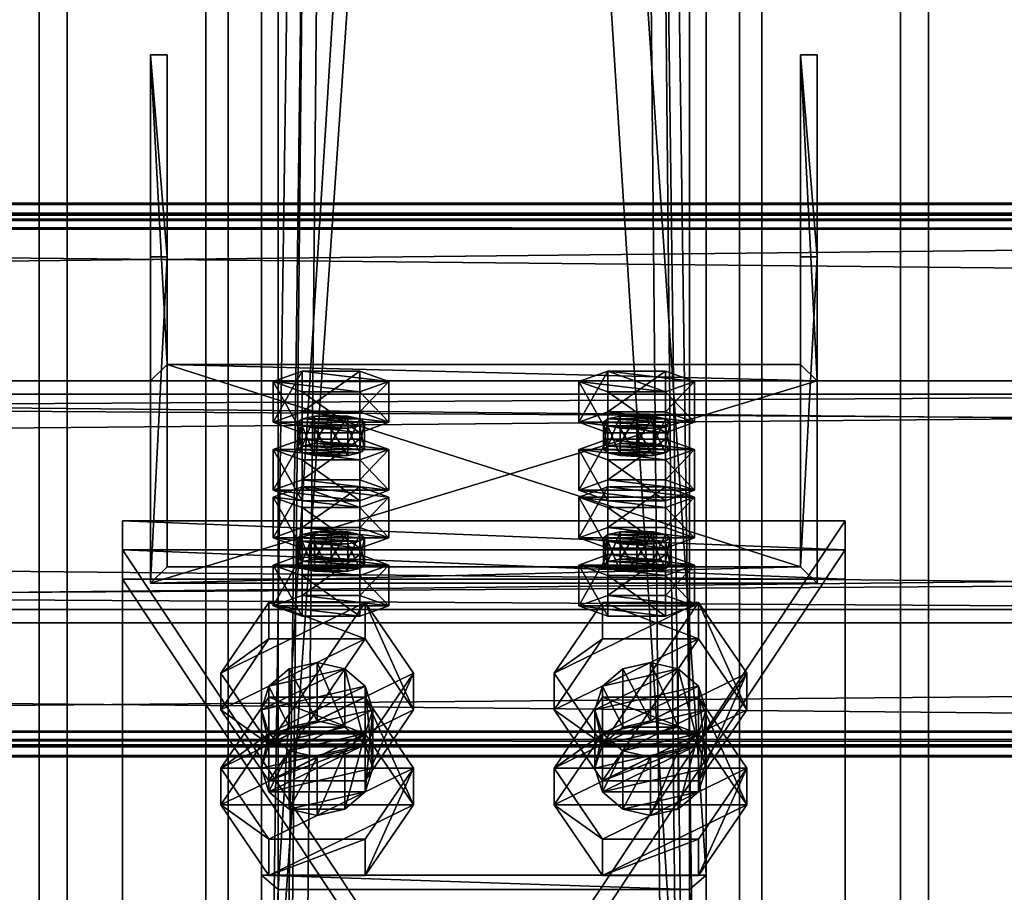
# Model space of a CAD drawing. Header units: millimetres. Extents: x -333 to 67333, y -930 to 39730.
# Tile 468 of 656: x 22216 to 22394, y 10974 to 11132. Entities that reach past the tile are written whole.
import ezdxf

# ---------------------------------------------------------------- set-up
doc = ezdxf.new("R2010")
doc.units = ezdxf.units.MM
for name, color, linetype in [('13', 7, 'Continuous'), ('3', 7, 'Continuous'), ('5', 7, 'Continuous'), ('6', 7, 'Continuous'), ('7', 7, 'Continuous'), ('95', 7, 'Continuous'), ('99', 7, 'Continuous')]:
    doc.layers.add(name, color=color, linetype=linetype)

msp = doc.modelspace()

# ---------------------------------------------------------------- meshes
at = {"layer": '13', "color": 30}
mesh = msp.add_polyface(dxfattribs=at)
corners = [(22900.01, 11095.37, 5790.63), (22900.01, 11022.98, 5775.24), (16100.01, 11022.98, 5775.24), (16100.01, 11095.37, 5790.63), (22900.01, 11064.15, 5581.57), (16100.01, 11064.15, 5581.57), (22900.01, 11003.5, 5568.68), (16100.01, 11003.5, 5568.68), (22900.01, 11000.8, 5581.4), (16100.01, 11000.8, 5581.4), (22900.01, 10998.85, 5580.98), (16100.01, 10998.85, 5580.98), (22900.01, 11001.96, 5566.31), (16100.01, 11001.96, 5566.31), (22900.01, 11066.52, 5580.03), (16100.01, 11066.52, 5580.03), (22900.01, 11025.36, 5773.7), (16100.01, 11025.36, 5773.7), (22900.01, 11093.83, 5788.26), (16100.01, 11093.83, 5788.26), (22900.01, 11096.53, 5775.54), (16100.01, 11096.53, 5775.54), (22900.01, 11098.49, 5775.96), (16100.01, 11098.49, 5775.96)]
mesh.append_faces([[corners[k] for k in face] for face in [(0, 2, 3, 3), (1, 5, 2, 2), (4, 7, 5, 5), (6, 9, 7, 7), (8, 11, 9, 9), (10, 13, 11, 11), (12, 15, 13, 13), (14, 17, 15, 15), (16, 19, 17, 17), (18, 21, 19, 19), (20, 23, 21, 21), (22, 3, 23, 23), (8, 12, 10, 10), (20, 0, 22, 22), (11, 7, 9, 9), (23, 19, 21, 21)]], dxfattribs={"vtx0": -1, "color": 30})
mesh.append_faces([[corners[k] for k in face] for face in [(12, 6, 14, 14), (14, 1, 16, 16), (16, 0, 18, 18), (18, 0, 20, 20), (3, 19, 23, 23), (19, 2, 17, 17), (17, 2, 15, 15), (15, 5, 13, 13)]], dxfattribs={"vtx0": -1, "vtx1": -1, "color": 30})
mesh.append_faces([[corners[k] for k in face] for face in [(12, 8, 6, 6), (14, 6, 4, 4), (14, 4, 1, 1), (16, 1, 0, 0), (7, 11, 13, 13), (19, 3, 2, 2), (15, 2, 5, 5), (13, 5, 7, 7)]], dxfattribs={"vtx0": -1, "vtx2": -1, "vtx3": -1, "color": 30})
mesh.append_faces([[corners[k] for k in face] for face in [(0, 1, 2, 2), (1, 4, 5, 5), (4, 6, 7, 7), (6, 8, 9, 9), (8, 10, 11, 11), (10, 12, 13, 13), (12, 14, 15, 15), (14, 16, 17, 17), (16, 18, 19, 19), (18, 20, 21, 21), (20, 22, 23, 23), (22, 0, 3, 3)]], dxfattribs={"vtx2": -1, "vtx3": -1, "color": 30})
mesh = msp.add_polyface(dxfattribs=at)
corners = [(28500.01, 11095.37, 5790.63), (28500.01, 11022.98, 5775.24), (21700.01, 11022.98, 5775.24), (21700.01, 11095.37, 5790.63), (28500.01, 11064.15, 5581.57), (21700.01, 11064.15, 5581.57), (28500.01, 11003.5, 5568.68), (21700.01, 11003.5, 5568.68), (28500.01, 11000.8, 5581.4), (21700.01, 11000.8, 5581.4), (28500.01, 10998.85, 5580.98), (21700.01, 10998.85, 5580.98), (28500.01, 11001.96, 5566.31), (21700.01, 11001.96, 5566.31), (28500.01, 11066.52, 5580.03), (21700.01, 11066.52, 5580.03), (28500.01, 11025.36, 5773.7), (21700.01, 11025.36, 5773.7), (28500.01, 11093.83, 5788.26), (21700.01, 11093.83, 5788.26), (28500.01, 11096.53, 5775.54), (21700.01, 11096.53, 5775.54), (28500.01, 11098.49, 5775.96), (21700.01, 11098.49, 5775.96)]
mesh.append_faces([[corners[k] for k in face] for face in [(0, 2, 3, 3), (1, 5, 2, 2), (4, 7, 5, 5), (6, 9, 7, 7), (8, 11, 9, 9), (10, 13, 11, 11), (12, 15, 13, 13), (14, 17, 15, 15), (16, 19, 17, 17), (18, 21, 19, 19), (20, 23, 21, 21), (22, 3, 23, 23), (8, 12, 10, 10), (20, 0, 22, 22), (11, 7, 9, 9), (23, 19, 21, 21)]], dxfattribs={"vtx0": -1, "color": 30})
mesh.append_faces([[corners[k] for k in face] for face in [(14, 1, 16, 16), (16, 0, 18, 18), (18, 0, 20, 20), (3, 19, 23, 23), (19, 2, 17, 17), (17, 2, 15, 15), (15, 5, 13, 13), (13, 7, 11, 11)]], dxfattribs={"vtx0": -1, "vtx1": -1, "color": 30})
mesh.append_faces([[corners[k] for k in face] for face in [(12, 8, 6, 6), (6, 14, 12, 12), (14, 6, 4, 4), (14, 4, 1, 1), (16, 1, 0, 0), (19, 3, 2, 2), (15, 2, 5, 5), (13, 5, 7, 7)]], dxfattribs={"vtx0": -1, "vtx2": -1, "vtx3": -1, "color": 30})
mesh.append_faces([[corners[k] for k in face] for face in [(0, 1, 2, 2), (1, 4, 5, 5), (4, 6, 7, 7), (6, 8, 9, 9), (8, 10, 11, 11), (10, 12, 13, 13), (12, 14, 15, 15), (14, 16, 17, 17), (16, 18, 19, 19), (18, 20, 21, 21), (20, 22, 23, 23), (22, 0, 3, 3)]], dxfattribs={"vtx2": -1, "vtx3": -1, "color": 30})
at = {"layer": '3', "color": 91}
mesh = msp.add_polyface(dxfattribs=at)
corners = [(22337, 10912.08, 4961.88), (22263, 10912.08, 4961.88), (22263, 12075.88, 3080), (22337, 12075.88, 3080), (22263, 10975.01, 5000.81), (22263, 12162.88, 3080), (22337, 10975.01, 5000.81), (22337, 12162.88, 3080), (22340, 10909.52, 4960.31), (22340, 10977.56, 5002.38), (22340, 12166.41, 3080), (22340, 12072.35, 3080), (22260, 10977.56, 5002.38), (22260, 12166.41, 3080), (22260, 10909.52, 4960.31), (22260, 12072.35, 3080)]
mesh.append_faces([[corners[k] for k in face] for face in [(0, 2, 3, 3), (1, 5, 2, 2), (4, 7, 5, 5), (6, 3, 7, 7), (8, 10, 11, 11), (9, 13, 10, 10), (12, 15, 13, 13), (14, 11, 15, 15)]], dxfattribs={"vtx0": -1, "color": 91})
mesh.append_faces([[corners[k] for k in face] for face in [(9, 6, 12, 12), (6, 8, 0, 0), (0, 8, 1, 1), (12, 4, 14, 14), (4, 12, 6, 6), (14, 1, 8, 8), (11, 3, 15, 15), (3, 10, 7, 7), (7, 10, 5, 5), (15, 2, 13, 13), (2, 15, 3, 3), (13, 5, 10, 10)]], dxfattribs={"vtx0": -1, "vtx1": -1, "color": 91})
mesh.append_faces([[corners[k] for k in face] for face in [(6, 9, 8, 8), (14, 4, 1, 1), (3, 11, 10, 10), (13, 2, 5, 5)]], dxfattribs={"vtx0": -1, "vtx2": -1, "vtx3": -1, "color": 91})
mesh.append_faces([[corners[k] for k in face] for face in [(0, 1, 2, 2), (1, 4, 5, 5), (4, 6, 7, 7), (6, 0, 3, 3), (8, 9, 10, 10), (9, 12, 13, 13), (12, 14, 15, 15), (14, 8, 11, 11)]], dxfattribs={"vtx2": -1, "vtx3": -1, "color": 91})
at = {"layer": '5', "color": 131}
mesh = msp.add_polyface(dxfattribs=at)
corners = [(22346, 9415, 2984), (22254, 9415, 2984), (22254, 19384.97, 2984), (22346, 19384.97, 2984), (22254, 9415, 3076), (22254, 19384.97, 3076), (22346, 9415, 3076), (22346, 19384.97, 3076), (22350, 9415, 2980), (22350, 9415, 3080), (22350, 19384.97, 3080), (22350, 19384.97, 2980), (22250, 9415, 3080), (22250, 19384.97, 3080), (22250, 9415, 2980), (22250, 19384.97, 2980)]
mesh.append_faces([[corners[k] for k in face] for face in [(0, 2, 3, 3), (1, 5, 2, 2), (4, 7, 5, 5), (6, 3, 7, 7), (8, 10, 11, 11), (9, 13, 10, 10), (12, 15, 13, 13), (14, 11, 15, 15)]], dxfattribs={"vtx0": -1, "color": 131})
mesh.append_faces([[corners[k] for k in face] for face in [(9, 6, 12, 12), (6, 8, 0, 0), (0, 8, 1, 1), (12, 4, 14, 14), (4, 12, 6, 6), (14, 1, 8, 8), (11, 3, 15, 15), (3, 10, 7, 7), (7, 10, 5, 5), (15, 2, 13, 13), (2, 15, 3, 3), (13, 5, 10, 10)]], dxfattribs={"vtx0": -1, "vtx1": -1, "color": 131})
mesh.append_faces([[corners[k] for k in face] for face in [(6, 9, 8, 8), (14, 4, 1, 1), (3, 11, 10, 10), (13, 2, 5, 5)]], dxfattribs={"vtx0": -1, "vtx2": -1, "vtx3": -1, "color": 131})
mesh.append_faces([[corners[k] for k in face] for face in [(0, 1, 2, 2), (1, 4, 5, 5), (4, 6, 7, 7), (6, 0, 3, 3), (8, 9, 10, 10), (9, 12, 13, 13), (12, 14, 15, 15), (14, 8, 11, 11)]], dxfattribs={"vtx2": -1, "vtx3": -1, "color": 131})
at = {"layer": '6', "color": 2}
mesh = msp.add_polyface(dxfattribs=at)
corners = [(22380, 19380.14, 7183.53), (22220, 19380.14, 7183.53), (22220, 7954.94, 4755.1), (22380, 7954.94, 4755.1), (22380, 19380.14, 7347.1), (22380, 7921.68, 4911.61), (22220, 19380.14, 7347.1), (22220, 7921.68, 4911.61), (22225, 7953.9, 4759.99), (22375, 7953.9, 4759.99), (22375, 7922.72, 4906.72), (22225, 7922.72, 4906.72), (22375, 19380.14, 7188.64), (22375, 19380.14, 7341.99), (22225, 19380.14, 7188.64), (22225, 19380.14, 7341.99)]
mesh.append_faces([[corners[k] for k in face] for face in [(0, 2, 3, 3), (4, 3, 5, 5), (6, 5, 7, 7), (1, 7, 2, 2), (12, 10, 9, 9), (14, 9, 8, 8), (15, 8, 11, 11), (13, 11, 10, 10)]], dxfattribs={"vtx0": -1, "color": 2})
mesh.append_faces([[corners[k] for k in face] for face in [(2, 8, 3, 3), (8, 7, 11, 11), (11, 7, 10, 10), (3, 9, 5, 5), (9, 3, 8, 8), (5, 10, 7, 7), (0, 12, 1, 1), (12, 4, 13, 13), (13, 4, 15, 15), (1, 14, 6, 6), (14, 1, 12, 12), (6, 15, 4, 4)]], dxfattribs={"vtx0": -1, "vtx1": -1, "color": 2})
mesh.append_faces([[corners[k] for k in face] for face in [(8, 2, 7, 7), (5, 9, 10, 10), (12, 0, 4, 4), (6, 14, 15, 15)]], dxfattribs={"vtx0": -1, "vtx2": -1, "vtx3": -1, "color": 2})
mesh.append_faces([[corners[k] for k in face] for face in [(0, 1, 2, 2), (4, 0, 3, 3), (6, 4, 5, 5), (1, 6, 7, 7), (12, 13, 10, 10), (14, 12, 9, 9), (15, 14, 8, 8), (13, 15, 11, 11)]], dxfattribs={"vtx2": -1, "vtx3": -1, "color": 2})
at = {"layer": '7', "color": 6}
mesh = msp.add_polyface(dxfattribs=at)
corners = [(22240.01, 11030.14, 5751.21), (22360.01, 11030.14, 5751.21), (22360.01, 11066.52, 5580.03), (22240.01, 11066.52, 5580.03), (22360.01, 11088.83, 5763.68), (22360.01, 11125.21, 5592.5), (22357.01, 11088.83, 5763.68), (22357.01, 11125.21, 5592.5), (22357.01, 11033.07, 5751.83), (22357.01, 11069.46, 5580.65), (22243.01, 11033.07, 5751.83), (22243.01, 11069.46, 5580.65), (22243.01, 11088.83, 5763.68), (22243.01, 11125.21, 5592.5), (22240.01, 11088.83, 5763.68), (22240.01, 11125.21, 5592.5)]
mesh.append_faces([[corners[k] for k in face] for face in [(0, 2, 3, 3), (1, 5, 2, 2), (4, 7, 5, 5), (6, 9, 7, 7), (8, 11, 9, 9), (10, 13, 11, 11), (12, 15, 13, 13), (14, 3, 15, 15), (12, 0, 14, 14), (7, 2, 5, 5)]], dxfattribs={"vtx0": -1, "color": 6})
mesh.append_faces([[corners[k] for k in face] for face in [(1, 8, 4, 4), (8, 0, 10, 10), (10, 0, 12, 12), (3, 11, 15, 15), (11, 2, 9, 9), (9, 2, 7, 7)]], dxfattribs={"vtx0": -1, "vtx1": -1, "color": 6})
mesh.append_faces([[corners[k] for k in face] for face in [(8, 1, 0, 0), (11, 3, 2, 2)]], dxfattribs={"vtx0": -1, "vtx2": -1, "vtx3": -1, "color": 6})
mesh.append_faces([[corners[k] for k in face] for face in [(6, 4, 8, 8), (13, 15, 11, 11)]], dxfattribs={"vtx1": -1, "color": 6})
mesh.append_faces([[corners[k] for k in face] for face in [(0, 1, 2, 2), (1, 4, 5, 5), (4, 6, 7, 7), (6, 8, 9, 9), (8, 10, 11, 11), (10, 12, 13, 13), (12, 14, 15, 15), (14, 0, 3, 3)]], dxfattribs={"vtx2": -1, "vtx3": -1, "color": 6})
at = {"layer": '95', "color": 20}
mesh = msp.add_polyface(dxfattribs=at)
corners = [(22266.51, 11054.17, 5628.52), (22267.31, 11059.68, 5626.63), (22266.51, 11059.06, 5629.56), (22267.31, 11054.79, 5625.59), (22269.51, 11055.25, 5623.44), (22269.51, 11060.14, 5624.48), (22272.51, 11055.42, 5622.65), (22272.51, 11060.31, 5623.69), (22275.51, 11055.25, 5623.44), (22275.51, 11060.14, 5624.48), (22277.71, 11054.79, 5625.59), (22277.71, 11059.68, 5626.63), (22278.51, 11059.06, 5629.56), (22278.51, 11054.17, 5628.52), (22277.71, 11058.44, 5632.5), (22267.31, 11053.55, 5631.46), (22267.31, 11058.44, 5632.5), (22269.51, 11057.98, 5634.64), (22275.51, 11057.98, 5634.64), (22272.51, 11057.81, 5635.43), (22262.12, 11059.06, 5629.56), (22267.31, 11060.93, 5620.76), (22267.31, 11068.27, 5622.32), (22262.12, 11066.4, 5631.12), (22277.71, 11060.93, 5620.76), (22277.71, 11068.27, 5622.32), (22282.9, 11059.06, 5629.56), (22282.9, 11066.4, 5631.12), (22277.71, 11057.19, 5638.37), (22277.71, 11064.53, 5639.92), (22267.31, 11057.19, 5638.37), (22267.31, 11064.53, 5639.92)]
mesh.append_faces([[corners[k] for k in face] for face in [(0, 1, 2, 2), (3, 5, 1, 1), (4, 7, 5, 5), (6, 9, 7, 7), (8, 11, 9, 9), (10, 12, 11, 11), (13, 14, 12, 12), (15, 2, 16, 16), (17, 18, 19, 19), (9, 5, 7, 7), (20, 22, 23, 23), (21, 25, 22, 22), (24, 27, 25, 25), (26, 29, 27, 27), (28, 31, 29, 29), (30, 23, 31, 31), (21, 26, 24, 24), (28, 20, 30, 30), (23, 29, 31, 31), (27, 22, 25, 25)]], dxfattribs={"vtx0": -1, "color": 20})
mesh.append_faces([[corners[k] for k in face] for face in [(18, 16, 14, 14), (14, 2, 12, 12), (12, 1, 11, 11), (11, 5, 9, 9), (26, 20, 28, 28), (29, 23, 27, 27)]], dxfattribs={"vtx0": -1, "vtx1": -1, "color": 20})
mesh.append_faces([[corners[k] for k in face] for face in [(18, 17, 16, 16), (14, 16, 2, 2), (12, 2, 1, 1), (11, 1, 5, 5), (26, 21, 20, 20), (27, 23, 22, 22)]], dxfattribs={"vtx0": -1, "vtx2": -1, "vtx3": -1, "color": 20})
mesh.append_faces([[corners[k] for k in face] for face in [(3, 4, 5, 5), (4, 6, 7, 7), (6, 8, 9, 9), (8, 10, 11, 11), (20, 21, 22, 22), (21, 24, 25, 25), (24, 26, 27, 27), (26, 28, 29, 29), (28, 30, 31, 31), (30, 20, 23, 23)]], dxfattribs={"vtx2": -1, "vtx3": -1, "color": 20})
mesh = msp.add_polyface(dxfattribs=at)
corners = [(22321.51, 11054.17, 5628.52), (22322.31, 11059.68, 5626.63), (22321.51, 11059.06, 5629.56), (22322.31, 11054.79, 5625.59), (22324.51, 11055.25, 5623.44), (22324.51, 11060.14, 5624.48), (22327.51, 11055.42, 5622.65), (22327.51, 11060.31, 5623.69), (22330.51, 11055.25, 5623.44), (22330.51, 11060.14, 5624.48), (22332.71, 11054.79, 5625.59), (22332.71, 11059.68, 5626.63), (22333.51, 11059.06, 5629.56), (22333.51, 11054.17, 5628.52), (22332.71, 11058.44, 5632.5), (22322.31, 11053.55, 5631.46), (22322.31, 11058.44, 5632.5), (22324.51, 11057.98, 5634.64), (22330.51, 11057.98, 5634.64), (22327.51, 11057.81, 5635.43), (22317.12, 11059.06, 5629.56), (22322.31, 11060.93, 5620.76), (22322.31, 11068.27, 5622.32), (22317.12, 11066.4, 5631.12), (22332.71, 11060.93, 5620.76), (22332.71, 11068.27, 5622.32), (22337.9, 11059.06, 5629.56), (22337.9, 11066.4, 5631.12), (22332.71, 11057.19, 5638.37), (22332.71, 11064.53, 5639.92), (22322.31, 11057.19, 5638.37), (22322.31, 11064.53, 5639.92)]
mesh.append_faces([[corners[k] for k in face] for face in [(0, 1, 2, 2), (3, 5, 1, 1), (4, 7, 5, 5), (6, 9, 7, 7), (8, 11, 9, 9), (10, 12, 11, 11), (13, 14, 12, 12), (15, 2, 16, 16), (17, 18, 19, 19), (9, 5, 7, 7), (20, 22, 23, 23), (21, 25, 22, 22), (24, 27, 25, 25), (26, 29, 27, 27), (28, 31, 29, 29), (30, 23, 31, 31), (21, 26, 24, 24), (28, 20, 30, 30), (23, 29, 31, 31), (27, 22, 25, 25)]], dxfattribs={"vtx0": -1, "color": 20})
mesh.append_faces([[corners[k] for k in face] for face in [(18, 16, 14, 14), (14, 2, 12, 12), (12, 1, 11, 11), (11, 5, 9, 9), (26, 20, 28, 28), (29, 22, 27, 27)]], dxfattribs={"vtx0": -1, "vtx1": -1, "color": 20})
mesh.append_faces([[corners[k] for k in face] for face in [(18, 17, 16, 16), (14, 16, 2, 2), (12, 2, 1, 1), (11, 1, 5, 5), (26, 21, 20, 20), (29, 23, 22, 22)]], dxfattribs={"vtx0": -1, "vtx2": -1, "vtx3": -1, "color": 20})
mesh.append_faces([[corners[k] for k in face] for face in [(3, 4, 5, 5), (4, 6, 7, 7), (6, 8, 9, 9), (8, 10, 11, 11), (20, 21, 22, 22), (21, 24, 25, 25), (24, 26, 27, 27), (26, 28, 29, 29), (28, 30, 31, 31), (30, 20, 23, 23)]], dxfattribs={"vtx2": -1, "vtx3": -1, "color": 20})
mesh = msp.add_polyface(dxfattribs=at)
corners = [(22277.71, 11043.74, 5737.74), (22262.12, 11045.61, 5728.94), (22267.31, 11047.48, 5720.13), (22282.9, 11045.61, 5728.94), (22277.71, 11047.48, 5720.13), (22266.51, 11054.17, 5628.52), (22267.31, 11054.79, 5625.59), (22267.31, 11059.68, 5626.63), (22277.71, 11054.79, 5625.59), (22278.51, 11054.17, 5628.52), (22278.51, 11059.06, 5629.56), (22277.71, 11053.55, 5631.46), (22277.71, 11058.44, 5632.5), (22275.51, 11053.09, 5633.61), (22275.51, 11057.98, 5634.64), (22272.51, 11052.92, 5634.39), (22272.51, 11057.81, 5635.43), (22269.51, 11053.09, 5633.61), (22269.51, 11057.98, 5634.64), (22267.31, 11053.55, 5631.46), (22267.31, 11058.44, 5632.5), (22266.51, 11059.06, 5629.56), (22269.51, 11055.25, 5623.44), (22275.51, 11055.25, 5623.44), (22272.51, 11055.42, 5622.65), (22262.12, 11046.83, 5626.96), (22267.31, 11048.71, 5618.16), (22267.31, 11056.04, 5619.72), (22262.12, 11054.17, 5628.52), (22277.71, 11048.71, 5618.16), (22277.71, 11056.04, 5619.72), (22282.9, 11046.83, 5626.96), (22282.9, 11054.17, 5628.52), (22277.71, 11044.96, 5635.77), (22277.71, 11052.3, 5637.33), (22267.31, 11044.96, 5635.77), (22267.31, 11052.3, 5637.33)]
mesh.append_faces([[corners[k] for k in face] for face in [(3, 2, 4, 4), (11, 14, 12, 12), (13, 16, 14, 14), (15, 18, 16, 16), (17, 20, 18, 18), (22, 23, 24, 24), (13, 17, 15, 15), (25, 27, 28, 28), (26, 30, 27, 27), (29, 32, 30, 30), (31, 34, 32, 32), (33, 36, 34, 34), (35, 28, 36, 36), (26, 31, 29, 29), (28, 34, 36, 36), (32, 27, 30, 30)]], dxfattribs={"vtx0": -1, "color": 20})
mesh.append_faces([[corners[k] for k in face] for face in [(23, 22, 8, 8), (8, 6, 9, 9), (9, 5, 11, 11), (11, 19, 13, 13), (34, 28, 32, 32)]], dxfattribs={"vtx0": -1, "vtx1": -1, "color": 20})
mesh.append_faces([[corners[k] for k in face] for face in [(0, 1, 2, 2), (8, 22, 6, 6), (9, 6, 5, 5), (11, 5, 19, 19), (13, 19, 17, 17), (31, 26, 25, 25), (32, 28, 27, 27)]], dxfattribs={"vtx0": -1, "vtx2": -1, "vtx3": -1, "color": 20})
mesh.append_faces([[corners[k] for k in face] for face in [(5, 6, 7, 7), (8, 9, 10, 10), (9, 11, 12, 12), (11, 13, 14, 14), (13, 15, 16, 16), (15, 17, 18, 18), (17, 19, 20, 20), (19, 5, 21, 21), (25, 26, 27, 27), (26, 29, 30, 30), (29, 31, 32, 32), (31, 33, 34, 34), (33, 35, 36, 36), (35, 25, 28, 28)]], dxfattribs={"vtx2": -1, "vtx3": -1, "color": 20})
mesh = msp.add_polyface(dxfattribs=at)
corners = [(22337.9, 11045.61, 5728.94), (22317.12, 11045.61, 5728.94), (22322.31, 11047.48, 5720.13), (22332.71, 11047.48, 5720.13), (22321.51, 11054.17, 5628.52), (22322.31, 11054.79, 5625.59), (22322.31, 11059.68, 5626.63), (22332.71, 11054.79, 5625.59), (22333.51, 11054.17, 5628.52), (22333.51, 11059.06, 5629.56), (22332.71, 11053.55, 5631.46), (22332.71, 11058.44, 5632.5), (22330.51, 11053.09, 5633.61), (22330.51, 11057.98, 5634.64), (22327.51, 11052.92, 5634.39), (22327.51, 11057.81, 5635.43), (22324.51, 11053.09, 5633.61), (22324.51, 11057.98, 5634.64), (22322.31, 11053.55, 5631.46), (22322.31, 11058.44, 5632.5), (22321.51, 11059.06, 5629.56), (22324.51, 11055.25, 5623.44), (22330.51, 11055.25, 5623.44), (22327.51, 11055.42, 5622.65), (22317.12, 11046.83, 5626.96), (22322.31, 11048.71, 5618.16), (22322.31, 11056.04, 5619.72), (22317.12, 11054.17, 5628.52), (22332.71, 11048.71, 5618.16), (22332.71, 11056.04, 5619.72), (22337.9, 11046.83, 5626.96), (22337.9, 11054.17, 5628.52), (22332.71, 11044.96, 5635.77), (22332.71, 11052.3, 5637.33), (22322.31, 11044.96, 5635.77), (22322.31, 11052.3, 5637.33)]
mesh.append_faces([[corners[k] for k in face] for face in [(0, 2, 3, 3), (10, 13, 11, 11), (12, 15, 13, 13), (14, 17, 15, 15), (16, 19, 17, 17), (21, 22, 23, 23), (12, 16, 14, 14), (24, 26, 27, 27), (25, 29, 26, 26), (28, 31, 29, 29), (30, 33, 31, 31), (32, 35, 33, 33), (34, 27, 35, 35), (25, 30, 28, 28), (27, 33, 35, 35), (31, 26, 29, 29)]], dxfattribs={"vtx0": -1, "color": 20})
mesh.append_faces([[corners[k] for k in face] for face in [(22, 21, 7, 7), (7, 5, 8, 8), (8, 4, 10, 10), (10, 18, 12, 12), (33, 27, 31, 31)]], dxfattribs={"vtx0": -1, "vtx1": -1, "color": 20})
mesh.append_faces([[corners[k] for k in face] for face in [(0, 1, 2, 2), (7, 21, 5, 5), (8, 5, 4, 4), (10, 4, 18, 18), (12, 18, 16, 16), (30, 25, 24, 24), (31, 27, 26, 26)]], dxfattribs={"vtx0": -1, "vtx2": -1, "vtx3": -1, "color": 20})
mesh.append_faces([[corners[k] for k in face] for face in [(4, 5, 6, 6), (7, 8, 9, 9), (8, 10, 11, 11), (10, 12, 13, 13), (12, 14, 15, 15), (14, 16, 17, 17), (16, 18, 19, 19), (18, 4, 20, 20), (24, 25, 26, 26), (25, 28, 29, 29), (28, 30, 31, 31), (30, 32, 33, 33), (32, 34, 35, 35), (34, 24, 27, 27)]], dxfattribs={"vtx2": -1, "vtx3": -1, "color": 20})
mesh = msp.add_polyface(dxfattribs=at)
corners = [(22266.51, 11033.38, 5726.34), (22267.31, 11038.89, 5724.44), (22266.51, 11038.27, 5727.38), (22267.31, 11034, 5723.4), (22269.51, 11034.46, 5721.25), (22269.51, 11039.35, 5722.29), (22272.51, 11034.63, 5720.47), (22272.51, 11039.52, 5721.51), (22275.51, 11034.46, 5721.25), (22275.51, 11039.35, 5722.29), (22277.71, 11034, 5723.4), (22277.71, 11038.89, 5724.44), (22278.51, 11038.27, 5727.38), (22278.51, 11033.38, 5726.34), (22277.71, 11037.65, 5730.31), (22267.31, 11032.76, 5729.27), (22267.31, 11037.65, 5730.31), (22269.51, 11037.19, 5732.46), (22275.51, 11037.19, 5732.46), (22272.51, 11037.02, 5733.25), (22262.12, 11038.27, 5727.38), (22267.31, 11040.14, 5718.57), (22267.31, 11047.48, 5720.13), (22262.12, 11045.61, 5728.94), (22277.71, 11040.14, 5718.57), (22277.71, 11047.48, 5720.13), (22282.9, 11038.27, 5727.38), (22282.9, 11045.61, 5728.94), (22277.71, 11036.4, 5736.18), (22277.71, 11043.74, 5737.74), (22267.31, 11036.4, 5736.18), (22267.31, 11043.74, 5737.74), (22282.9, 11046.83, 5626.96), (22262.12, 11046.83, 5626.96), (22277.71, 11044.96, 5635.77), (22267.31, 11044.96, 5635.77)]
mesh.append_faces([[corners[k] for k in face] for face in [(0, 1, 2, 2), (3, 5, 1, 1), (4, 7, 5, 5), (6, 9, 7, 7), (8, 11, 9, 9), (10, 12, 11, 11), (13, 14, 12, 12), (15, 2, 16, 16), (17, 18, 19, 19), (9, 5, 7, 7), (20, 22, 23, 23), (21, 25, 22, 22), (24, 27, 25, 25), (26, 29, 27, 27), (28, 31, 29, 29), (30, 23, 31, 31), (21, 26, 24, 24), (28, 20, 30, 30), (23, 29, 31, 31), (34, 33, 35, 35)]], dxfattribs={"vtx0": -1, "color": 20})
mesh.append_faces([[corners[k] for k in face] for face in [(18, 16, 14, 14), (14, 2, 12, 12), (12, 1, 11, 11), (11, 5, 9, 9), (26, 20, 28, 28), (29, 22, 27, 27), (32, 33, 34, 34)]], dxfattribs={"vtx0": -1, "vtx1": -1, "color": 20})
mesh.append_faces([[corners[k] for k in face] for face in [(18, 17, 16, 16), (14, 16, 2, 2), (12, 2, 1, 1), (11, 1, 5, 5), (26, 21, 20, 20)]], dxfattribs={"vtx0": -1, "vtx2": -1, "vtx3": -1, "color": 20})
mesh.append_faces([[corners[k] for k in face] for face in [(3, 4, 5, 5), (4, 6, 7, 7), (6, 8, 9, 9), (8, 10, 11, 11), (20, 21, 22, 22), (21, 24, 25, 25), (24, 26, 27, 27), (26, 28, 29, 29), (28, 30, 31, 31), (30, 20, 23, 23)]], dxfattribs={"vtx2": -1, "vtx3": -1, "color": 20})
mesh = msp.add_polyface(dxfattribs=at)
corners = [(22321.51, 11033.38, 5726.34), (22322.31, 11038.89, 5724.44), (22321.51, 11038.27, 5727.38), (22322.31, 11034, 5723.4), (22324.51, 11034.46, 5721.25), (22324.51, 11039.35, 5722.29), (22327.51, 11034.63, 5720.47), (22327.51, 11039.52, 5721.51), (22330.51, 11034.46, 5721.25), (22330.51, 11039.35, 5722.29), (22332.71, 11034, 5723.4), (22332.71, 11038.89, 5724.44), (22333.51, 11038.27, 5727.38), (22333.51, 11033.38, 5726.34), (22332.71, 11037.65, 5730.31), (22322.31, 11032.76, 5729.27), (22322.31, 11037.65, 5730.31), (22324.51, 11037.19, 5732.46), (22330.51, 11037.19, 5732.46), (22327.51, 11037.02, 5733.25), (22317.12, 11038.27, 5727.38), (22322.31, 11040.14, 5718.57), (22322.31, 11047.48, 5720.13), (22317.12, 11045.61, 5728.94), (22332.71, 11040.14, 5718.57), (22332.71, 11047.48, 5720.13), (22337.9, 11038.27, 5727.38), (22337.9, 11045.61, 5728.94), (22332.71, 11036.4, 5736.18), (22332.71, 11043.74, 5737.74), (22322.31, 11036.4, 5736.18), (22322.31, 11043.74, 5737.74), (22337.9, 11046.83, 5626.96), (22317.12, 11046.83, 5626.96), (22332.71, 11044.96, 5635.77), (22322.31, 11044.96, 5635.77)]
mesh.append_faces([[corners[k] for k in face] for face in [(0, 1, 2, 2), (3, 5, 1, 1), (4, 7, 5, 5), (6, 9, 7, 7), (8, 11, 9, 9), (10, 12, 11, 11), (13, 14, 12, 12), (15, 2, 16, 16), (17, 18, 19, 19), (9, 5, 7, 7), (20, 22, 23, 23), (21, 25, 22, 22), (24, 27, 25, 25), (26, 29, 27, 27), (28, 31, 29, 29), (30, 23, 31, 31), (21, 26, 24, 24), (28, 20, 30, 30), (23, 29, 31, 31), (34, 33, 35, 35)]], dxfattribs={"vtx0": -1, "color": 20})
mesh.append_faces([[corners[k] for k in face] for face in [(18, 16, 14, 14), (14, 2, 12, 12), (12, 1, 11, 11), (11, 5, 9, 9), (26, 20, 28, 28), (29, 23, 27, 27), (32, 33, 34, 34)]], dxfattribs={"vtx0": -1, "vtx1": -1, "color": 20})
mesh.append_faces([[corners[k] for k in face] for face in [(18, 17, 16, 16), (14, 16, 2, 2), (12, 2, 1, 1), (11, 1, 5, 5), (26, 21, 20, 20)]], dxfattribs={"vtx0": -1, "vtx2": -1, "vtx3": -1, "color": 20})
mesh.append_faces([[corners[k] for k in face] for face in [(3, 4, 5, 5), (4, 6, 7, 7), (6, 8, 9, 9), (8, 10, 11, 11), (20, 21, 22, 22), (21, 24, 25, 25), (24, 26, 27, 27), (26, 28, 29, 29), (28, 30, 31, 31), (30, 20, 23, 23)]], dxfattribs={"vtx2": -1, "vtx3": -1, "color": 20})
mesh = msp.add_polyface(dxfattribs=at)
corners = [(22266.51, 11033.38, 5726.34), (22267.31, 11034, 5723.4), (22267.31, 11038.89, 5724.44), (22277.71, 11034, 5723.4), (22278.51, 11033.38, 5726.34), (22278.51, 11038.27, 5727.38), (22277.71, 11032.76, 5729.27), (22277.71, 11037.65, 5730.31), (22275.51, 11032.3, 5731.42), (22275.51, 11037.19, 5732.46), (22272.51, 11032.13, 5732.21), (22272.51, 11037.02, 5733.25), (22269.51, 11032.3, 5731.42), (22269.51, 11037.19, 5732.46), (22267.31, 11032.76, 5729.27), (22267.31, 11037.65, 5730.31), (22266.51, 11038.27, 5727.38), (22269.51, 11034.46, 5721.25), (22275.51, 11034.46, 5721.25), (22272.51, 11034.63, 5720.47), (22262.12, 11026.04, 5724.78), (22267.31, 11027.91, 5715.97), (22267.31, 11035.25, 5717.53), (22262.12, 11033.38, 5726.34), (22277.71, 11027.91, 5715.97), (22277.71, 11035.25, 5717.53), (22282.9, 11026.04, 5724.78), (22282.9, 11033.38, 5726.34), (22277.71, 11024.17, 5733.58), (22277.71, 11031.51, 5735.14), (22267.31, 11024.17, 5733.58), (22267.31, 11031.51, 5735.14)]
mesh.append_faces([[corners[k] for k in face] for face in [(6, 9, 7, 7), (8, 11, 9, 9), (10, 13, 11, 11), (12, 15, 13, 13), (17, 18, 19, 19), (8, 12, 10, 10), (20, 22, 23, 23), (21, 25, 22, 22), (24, 27, 25, 25), (26, 29, 27, 27), (28, 31, 29, 29), (30, 23, 31, 31), (21, 26, 24, 24), (28, 20, 30, 30), (23, 29, 31, 31), (27, 22, 25, 25)]], dxfattribs={"vtx0": -1, "color": 20})
mesh.append_faces([[corners[k] for k in face] for face in [(18, 17, 3, 3), (3, 1, 4, 4), (4, 0, 6, 6), (6, 14, 8, 8), (26, 20, 28, 28), (29, 23, 27, 27)]], dxfattribs={"vtx0": -1, "vtx1": -1, "color": 20})
mesh.append_faces([[corners[k] for k in face] for face in [(3, 17, 1, 1), (4, 1, 0, 0), (6, 0, 14, 14), (8, 14, 12, 12), (26, 21, 20, 20), (27, 23, 22, 22)]], dxfattribs={"vtx0": -1, "vtx2": -1, "vtx3": -1, "color": 20})
mesh.append_faces([[corners[k] for k in face] for face in [(0, 1, 2, 2), (3, 4, 5, 5), (4, 6, 7, 7), (6, 8, 9, 9), (8, 10, 11, 11), (10, 12, 13, 13), (12, 14, 15, 15), (14, 0, 16, 16), (20, 21, 22, 22), (21, 24, 25, 25), (24, 26, 27, 27), (26, 28, 29, 29), (28, 30, 31, 31), (30, 20, 23, 23)]], dxfattribs={"vtx2": -1, "vtx3": -1, "color": 20})
mesh = msp.add_polyface(dxfattribs=at)
corners = [(22321.51, 11033.38, 5726.34), (22322.31, 11034, 5723.4), (22322.31, 11038.89, 5724.44), (22332.71, 11034, 5723.4), (22333.51, 11033.38, 5726.34), (22333.51, 11038.27, 5727.38), (22332.71, 11032.76, 5729.27), (22332.71, 11037.65, 5730.31), (22330.51, 11032.3, 5731.42), (22330.51, 11037.19, 5732.46), (22327.51, 11032.13, 5732.21), (22327.51, 11037.02, 5733.25), (22324.51, 11032.3, 5731.42), (22324.51, 11037.19, 5732.46), (22322.31, 11032.76, 5729.27), (22322.31, 11037.65, 5730.31), (22321.51, 11038.27, 5727.38), (22324.51, 11034.46, 5721.25), (22330.51, 11034.46, 5721.25), (22327.51, 11034.63, 5720.47), (22317.12, 11026.04, 5724.78), (22322.31, 11027.91, 5715.97), (22322.31, 11035.25, 5717.53), (22317.12, 11033.38, 5726.34), (22332.71, 11027.91, 5715.97), (22332.71, 11035.25, 5717.53), (22337.9, 11026.04, 5724.78), (22337.9, 11033.38, 5726.34), (22332.71, 11024.17, 5733.58), (22332.71, 11031.51, 5735.14), (22322.31, 11024.17, 5733.58), (22322.31, 11031.51, 5735.14)]
mesh.append_faces([[corners[k] for k in face] for face in [(6, 9, 7, 7), (8, 11, 9, 9), (10, 13, 11, 11), (12, 15, 13, 13), (17, 18, 19, 19), (8, 12, 10, 10), (20, 22, 23, 23), (21, 25, 22, 22), (24, 27, 25, 25), (26, 29, 27, 27), (28, 31, 29, 29), (30, 23, 31, 31), (21, 26, 24, 24), (28, 20, 30, 30), (23, 29, 31, 31), (27, 22, 25, 25)]], dxfattribs={"vtx0": -1, "color": 20})
mesh.append_faces([[corners[k] for k in face] for face in [(18, 17, 3, 3), (3, 1, 4, 4), (4, 0, 6, 6), (6, 14, 8, 8), (26, 20, 28, 28), (29, 23, 27, 27)]], dxfattribs={"vtx0": -1, "vtx1": -1, "color": 20})
mesh.append_faces([[corners[k] for k in face] for face in [(3, 17, 1, 1), (4, 1, 0, 0), (6, 0, 14, 14), (8, 14, 12, 12), (26, 21, 20, 20), (27, 23, 22, 22)]], dxfattribs={"vtx0": -1, "vtx2": -1, "vtx3": -1, "color": 20})
mesh.append_faces([[corners[k] for k in face] for face in [(0, 1, 2, 2), (3, 4, 5, 5), (4, 6, 7, 7), (6, 8, 9, 9), (8, 10, 11, 11), (10, 12, 13, 13), (12, 14, 15, 15), (14, 0, 16, 16), (20, 21, 22, 22), (21, 24, 25, 25), (24, 26, 27, 27), (26, 28, 29, 29), (28, 30, 31, 31), (30, 20, 23, 23)]], dxfattribs={"vtx2": -1, "vtx3": -1, "color": 20})
at = {"layer": '95', "color": 7}
mesh = msp.add_polyface(dxfattribs=at)
corners = [(22260, 10996.81, 5037.8), (22261.34, 11003.08, 5018.16), (22260, 11007.33, 5020.79), (22280, 10996.81, 5037.8), (22278.66, 11001.07, 5040.43), (22278.66, 11011.58, 5023.42), (22280, 11007.33, 5020.79), (22275, 11004.18, 5042.36), (22275, 11014.7, 5025.35), (22270, 11005.32, 5043.06), (22270, 11015.84, 5026.05), (22265, 11004.18, 5042.36), (22265, 11014.7, 5025.35), (22261.34, 11001.07, 5040.43), (22261.34, 11011.58, 5023.42), (22265, 10999.97, 5016.24), (22278.66, 11003.08, 5018.16), (22252.68, 11007.33, 5020.79), (22261.34, 11001.15, 5002.27), (22252.68, 11013.91, 5010.16), (22278.66, 10994.57, 5012.9), (22287.32, 11007.33, 5020.79), (22287.32, 11013.91, 5010.16), (22278.66, 11020.09, 5028.68), (22278.66, 11026.66, 5018.05), (22261.34, 11020.09, 5028.68), (22261.34, 11026.66, 5018.05), (22261.34, 10994.57, 5012.9), (22278.66, 11001.15, 5002.27), (22287.32, 10990.24, 5048.43), (22278.66, 11003, 5056.32), (22278.66, 11009.57, 5045.69), (22261.34, 11003, 5056.32), (22261.34, 11009.57, 5045.69), (22252.68, 10996.81, 5037.8)]
mesh.append_faces([[corners[k] for k in face] for face in [(0, 1, 2, 2), (3, 5, 6, 6), (4, 8, 5, 5), (7, 10, 8, 8), (9, 12, 10, 10), (11, 14, 12, 12), (13, 2, 14, 14), (7, 11, 9, 9), (14, 10, 12, 12), (17, 18, 19, 19), (21, 24, 22, 22), (23, 26, 24, 24), (25, 19, 26, 26), (23, 17, 25, 25), (19, 24, 26, 26), (22, 18, 28, 28), (30, 33, 31, 31), (32, 34, 33, 33), (34, 31, 33, 33)]], dxfattribs={"vtx0": -1, "color": 7})
mesh.append_faces([[corners[k] for k in face] for face in [(10, 14, 8, 8), (8, 2, 5, 5), (5, 1, 6, 6), (6, 15, 16, 16), (21, 27, 23, 23), (24, 18, 22, 22)]], dxfattribs={"vtx0": -1, "vtx1": -1, "color": 7})
mesh.append_faces([[corners[k] for k in face] for face in [(7, 13, 11, 11), (8, 14, 2, 2), (5, 2, 1, 1), (23, 27, 17, 17), (24, 19, 18, 18)]], dxfattribs={"vtx0": -1, "vtx2": -1, "vtx3": -1, "color": 7})
mesh.append_faces([[corners[k] for k in face] for face in [(3, 4, 5, 5), (4, 7, 8, 8), (7, 9, 10, 10), (9, 11, 12, 12), (11, 13, 14, 14), (13, 0, 2, 2), (20, 21, 22, 22), (21, 23, 24, 24), (23, 25, 26, 26), (25, 17, 19, 19), (29, 30, 31, 31), (30, 32, 33, 33)]], dxfattribs={"vtx2": -1, "vtx3": -1, "color": 7})
mesh = msp.add_polyface(dxfattribs=at)
corners = [(22320, 10996.81, 5037.8), (22321.34, 11003.08, 5018.16), (22320, 11007.33, 5020.79), (22340, 10996.81, 5037.8), (22338.66, 11001.07, 5040.43), (22338.66, 11011.58, 5023.42), (22340, 11007.33, 5020.79), (22335, 11004.18, 5042.36), (22335, 11014.7, 5025.35), (22330, 11005.32, 5043.06), (22330, 11015.84, 5026.05), (22325, 11004.18, 5042.36), (22325, 11014.7, 5025.35), (22321.34, 11001.07, 5040.43), (22321.34, 11011.58, 5023.42), (22325, 10999.97, 5016.24), (22338.66, 11003.08, 5018.16), (22312.68, 11007.33, 5020.79), (22321.34, 11001.15, 5002.27), (22312.68, 11013.91, 5010.16), (22338.66, 10994.57, 5012.9), (22347.32, 11007.33, 5020.79), (22347.32, 11013.91, 5010.16), (22338.66, 11020.09, 5028.68), (22338.66, 11026.66, 5018.05), (22321.34, 11020.09, 5028.68), (22321.34, 11026.66, 5018.05), (22321.34, 10994.57, 5012.9), (22338.66, 11001.15, 5002.27), (22347.32, 10990.24, 5048.43), (22338.66, 11003, 5056.32), (22338.66, 11009.57, 5045.69), (22321.34, 11003, 5056.32), (22321.34, 11009.57, 5045.69), (22312.68, 10996.81, 5037.8)]
mesh.append_faces([[corners[k] for k in face] for face in [(0, 1, 2, 2), (3, 5, 6, 6), (4, 8, 5, 5), (7, 10, 8, 8), (9, 12, 10, 10), (11, 14, 12, 12), (13, 2, 14, 14), (7, 11, 9, 9), (14, 10, 12, 12), (17, 18, 19, 19), (21, 24, 22, 22), (23, 26, 24, 24), (25, 19, 26, 26), (23, 17, 25, 25), (19, 24, 26, 26), (22, 18, 28, 28), (30, 33, 31, 31), (32, 34, 33, 33), (34, 31, 33, 33)]], dxfattribs={"vtx0": -1, "color": 7})
mesh.append_faces([[corners[k] for k in face] for face in [(10, 14, 8, 8), (8, 2, 5, 5), (5, 1, 6, 6), (6, 15, 16, 16), (21, 27, 23, 23), (24, 18, 22, 22)]], dxfattribs={"vtx0": -1, "vtx1": -1, "color": 7})
mesh.append_faces([[corners[k] for k in face] for face in [(7, 13, 11, 11), (8, 14, 2, 2), (5, 2, 1, 1), (23, 27, 17, 17), (24, 19, 18, 18)]], dxfattribs={"vtx0": -1, "vtx2": -1, "vtx3": -1, "color": 7})
mesh.append_faces([[corners[k] for k in face] for face in [(3, 4, 5, 5), (4, 7, 8, 8), (7, 9, 10, 10), (9, 11, 12, 12), (11, 13, 14, 14), (13, 0, 2, 2), (20, 21, 22, 22), (21, 23, 24, 24), (23, 25, 26, 26), (25, 17, 19, 19), (29, 30, 31, 31), (30, 32, 33, 33)]], dxfattribs={"vtx2": -1, "vtx3": -1, "color": 7})
mesh = msp.add_polyface(dxfattribs=at)
corners = [(22260, 10996.81, 5037.8), (22261.34, 10992.56, 5035.17), (22261.34, 11003.08, 5018.16), (22265, 10989.45, 5033.25), (22265, 10999.97, 5016.24), (22270, 10988.31, 5032.54), (22270, 10998.83, 5015.53), (22275, 10989.45, 5033.25), (22275, 10999.97, 5016.24), (22278.66, 10992.56, 5035.17), (22278.66, 11003.08, 5018.16), (22280, 10996.81, 5037.8), (22280, 11007.33, 5020.79), (22278.66, 11001.07, 5040.43), (22261.34, 11001.07, 5040.43), (22275, 11004.18, 5042.36), (22252.68, 11007.33, 5020.79), (22261.34, 10994.57, 5012.9), (22261.34, 11001.15, 5002.27), (22278.66, 10994.57, 5012.9), (22278.66, 11001.15, 5002.27), (22287.32, 11013.91, 5010.16), (22287.32, 11007.33, 5020.79), (22252.68, 10990.24, 5048.43), (22261.34, 10977.48, 5040.54), (22261.34, 10984.06, 5029.91), (22252.68, 10996.81, 5037.8), (22278.66, 10977.48, 5040.54), (22278.66, 10984.06, 5029.91), (22287.32, 10990.24, 5048.43), (22287.32, 10996.81, 5037.8), (22278.66, 11009.57, 5045.69), (22261.34, 11003, 5056.32), (22278.66, 11003, 5056.32)]
mesh.append_faces([[corners[k] for k in face] for face in [(1, 4, 2, 2), (3, 6, 4, 4), (5, 8, 6, 6), (7, 10, 8, 8), (9, 12, 10, 10), (3, 7, 5, 5), (10, 6, 8, 8), (17, 20, 18, 18), (19, 21, 20, 20), (17, 22, 19, 19), (23, 25, 26, 26), (24, 28, 25, 25), (27, 30, 28, 28), (29, 31, 30, 30), (24, 29, 27, 27), (33, 23, 32, 32), (30, 25, 28, 28)]], dxfattribs={"vtx0": -1, "color": 7})
mesh.append_faces([[corners[k] for k in face] for face in [(7, 3, 9, 9), (9, 1, 11, 11), (11, 1, 13, 13), (13, 14, 15, 15), (29, 23, 33, 33), (31, 26, 30, 30)]], dxfattribs={"vtx0": -1, "vtx1": -1, "color": 7})
mesh.append_faces([[corners[k] for k in face] for face in [(9, 3, 1, 1), (13, 1, 0, 0), (13, 0, 14, 14), (12, 2, 4, 4), (10, 4, 6, 6), (29, 24, 23, 23), (30, 26, 25, 25)]], dxfattribs={"vtx0": -1, "vtx2": -1, "vtx3": -1, "color": 7})
mesh.append_faces([[corners[k] for k in face] for face in [(0, 1, 2, 2), (1, 3, 4, 4), (3, 5, 6, 6), (5, 7, 8, 8), (7, 9, 10, 10), (9, 11, 12, 12), (16, 17, 18, 18), (17, 19, 20, 20), (23, 24, 25, 25), (24, 27, 28, 28), (27, 29, 30, 30), (32, 23, 26, 26)]], dxfattribs={"vtx2": -1, "vtx3": -1, "color": 7})
mesh = msp.add_polyface(dxfattribs=at)
corners = [(22320, 10996.81, 5037.8), (22321.34, 10992.56, 5035.17), (22321.34, 11003.08, 5018.16), (22325, 10989.45, 5033.25), (22325, 10999.97, 5016.24), (22330, 10988.31, 5032.54), (22330, 10998.83, 5015.53), (22335, 10989.45, 5033.25), (22335, 10999.97, 5016.24), (22338.66, 10992.56, 5035.17), (22338.66, 11003.08, 5018.16), (22340, 10996.81, 5037.8), (22340, 11007.33, 5020.79), (22338.66, 11001.07, 5040.43), (22321.34, 11001.07, 5040.43), (22335, 11004.18, 5042.36), (22312.68, 11007.33, 5020.79), (22321.34, 10994.57, 5012.9), (22321.34, 11001.15, 5002.27), (22338.66, 10994.57, 5012.9), (22338.66, 11001.15, 5002.27), (22347.32, 11013.91, 5010.16), (22347.32, 11007.33, 5020.79), (22312.68, 10990.24, 5048.43), (22321.34, 10977.48, 5040.54), (22321.34, 10984.06, 5029.91), (22312.68, 10996.81, 5037.8), (22338.66, 10977.48, 5040.54), (22338.66, 10984.06, 5029.91), (22347.32, 10990.24, 5048.43), (22347.32, 10996.81, 5037.8), (22338.66, 11009.57, 5045.69), (22321.34, 11003, 5056.32), (22338.66, 11003, 5056.32)]
mesh.append_faces([[corners[k] for k in face] for face in [(1, 4, 2, 2), (3, 6, 4, 4), (5, 8, 6, 6), (7, 10, 8, 8), (9, 12, 10, 10), (3, 7, 5, 5), (10, 6, 8, 8), (17, 20, 18, 18), (19, 21, 20, 20), (17, 22, 19, 19), (23, 25, 26, 26), (24, 28, 25, 25), (27, 30, 28, 28), (29, 31, 30, 30), (24, 29, 27, 27), (33, 23, 32, 32), (30, 25, 28, 28)]], dxfattribs={"vtx0": -1, "color": 7})
mesh.append_faces([[corners[k] for k in face] for face in [(7, 3, 9, 9), (9, 1, 11, 11), (11, 1, 13, 13), (13, 14, 15, 15), (29, 23, 33, 33), (31, 26, 30, 30)]], dxfattribs={"vtx0": -1, "vtx1": -1, "color": 7})
mesh.append_faces([[corners[k] for k in face] for face in [(9, 3, 1, 1), (13, 1, 0, 0), (13, 0, 14, 14), (12, 2, 4, 4), (10, 4, 6, 6), (29, 24, 23, 23), (30, 26, 25, 25)]], dxfattribs={"vtx0": -1, "vtx2": -1, "vtx3": -1, "color": 7})
mesh.append_faces([[corners[k] for k in face] for face in [(0, 1, 2, 2), (1, 3, 4, 4), (3, 5, 6, 6), (5, 7, 8, 8), (7, 9, 10, 10), (9, 11, 12, 12), (16, 17, 18, 18), (17, 19, 20, 20), (23, 24, 25, 25), (24, 27, 28, 28), (27, 29, 30, 30), (32, 23, 26, 26)]], dxfattribs={"vtx2": -1, "vtx3": -1, "color": 7})
at = {"layer": '99', "color": 7}
mesh = msp.add_polyface(dxfattribs=at)
corners = [(22365, 11041.35, 5041.83), (22235, 11041.35, 5041.83), (22235, 10845.74, 4920.86), (22365, 10845.74, 4920.86), (22235, 11036.09, 5050.34), (22235, 10840.48, 4929.36), (22365, 11036.09, 5050.34), (22365, 10840.48, 4929.36)]
mesh.append_faces([[corners[k] for k in face] for face in [(0, 2, 3, 3), (1, 5, 2, 2), (4, 7, 5, 5), (6, 3, 7, 7), (1, 6, 4, 4), (3, 5, 7, 7)]], dxfattribs={"vtx0": -1, "color": 7})
mesh.append_faces([[corners[k] for k in face] for face in [(0, 1, 2, 2), (1, 4, 5, 5), (4, 6, 7, 7), (6, 0, 3, 3), (1, 0, 6, 6), (3, 2, 5, 5)]], dxfattribs={"vtx2": -1, "vtx3": -1, "color": 7})
mesh = msp.add_polyface(dxfattribs=at)
corners = [(22365, 11036.09, 5050.34), (22235, 11036.09, 5050.34), (22235, 10840.48, 4929.36), (22365, 10840.48, 4929.36), (22235, 11030.83, 5058.84), (22235, 10835.22, 4937.87), (22365, 11030.83, 5058.84), (22365, 10835.22, 4937.87)]
mesh.append_faces([[corners[k] for k in face] for face in [(0, 2, 3, 3), (1, 5, 2, 2), (4, 7, 5, 5), (6, 3, 7, 7), (1, 6, 4, 4), (3, 5, 7, 7)]], dxfattribs={"vtx0": -1, "color": 7})
mesh.append_faces([[corners[k] for k in face] for face in [(0, 1, 2, 2), (1, 4, 5, 5), (4, 6, 7, 7), (6, 0, 3, 3), (1, 0, 6, 6), (3, 2, 5, 5)]], dxfattribs={"vtx2": -1, "vtx3": -1, "color": 7})

doc.saveas('drawing.dxf')
